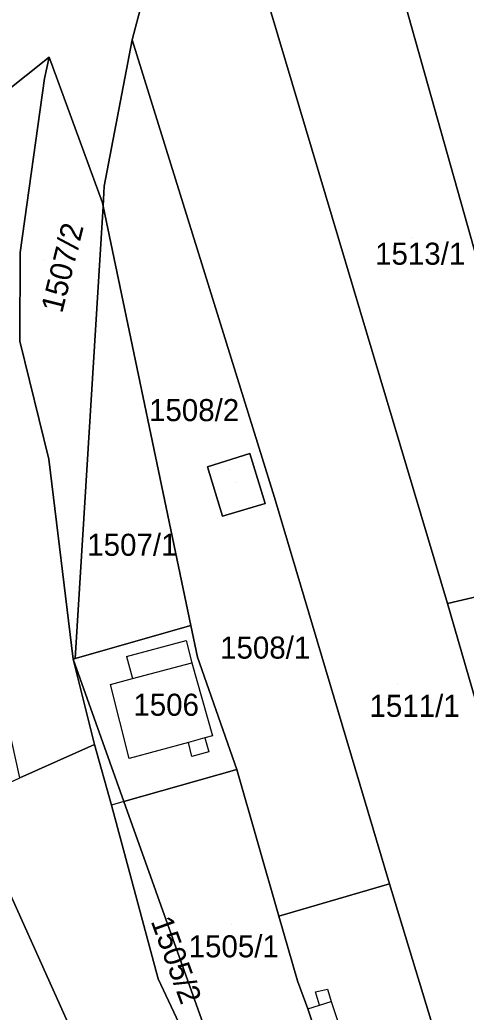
# Model space of a CAD drawing. Extents: x -263943 to -261149, y -1236934 to -1230686.
# Drawn here: x -262768.8 to -262728.3, y -1235114.5 to -1235024.5 of the extents above; entities that cross this region are included whole.
import ezdxf

# ---------------------------------------------------------------- set-up
doc = ezdxf.new("R2010")
doc.units = 0
for name, color, linetype in [('body_kn', 7, 'Continuous'), ('kladpar_druhypozemkov', 7, 'Continuous'), ('kladpar_hranice', 7, 'Continuous'), ('kladpar_parcelnecisla', 7, 'Continuous'), ('kladpar_plochy', 7, 'Continuous'), ('kladpar_sipky', 7, 'Continuous'), ('zappar_hrandruhpozemk', 7, 'Continuous')]:
    doc.layers.add(name, color=color, linetype=linetype)

msp = doc.modelspace()

# ---------------------------------------------------------------- linework, layer by layer
at = {"layer": 'body_kn'}
for p, q in [((-262758.56, -1235026.34), (-262758.56, -1235026.34)), ((-262766.1, -1235027.9), (-262766.1, -1235027.9)), ((-262766.53, -1235029.85), (-262766.53, -1235029.85)), ((-262761.1, -1235039.6), (-262761.1, -1235039.6)), ((-262761.27, -1235041.13), (-262761.27, -1235041.13)), ((-262761.21, -1235041.41), (-262761.21, -1235041.41)), ((-262768.74, -1235045.62), (-262768.74, -1235045.62)), ((-262768.74, -1235045.62), (-262768.74, -1235045.62)), ((-262768.75, -1235053.67), (-262768.75, -1235053.67)), ((-262766.12, -1235064.35), (-262766.12, -1235064.35)), ((-262747.88, -1235063.84), (-262747.88, -1235063.84)), ((-262751.72, -1235065.04), (-262751.72, -1235065.04)), ((-262751.72, -1235065.04), (-262751.72, -1235065.04)), ((-262745.66, -1235067.84), (-262745.66, -1235067.84)), ((-262746.51, -1235068.38), (-262746.51, -1235068.38)), ((-262750.38, -1235069.53), (-262750.38, -1235069.53)), ((-262729.97, -1235077.43), (-262729.97, -1235077.43)), ((-262753.23, -1235079.44), (-262753.23, -1235079.44)), ((-262753.23, -1235079.44), (-262753.23, -1235079.44)), ((-262753.66, -1235080.8), (-262753.66, -1235080.8)), ((-262759.09, -1235082.24), (-262759.09, -1235082.24)), ((-262752.64, -1235082.32), (-262752.64, -1235082.32)), ((-262763.92, -1235082.49), (-262763.92, -1235082.49)), ((-262763.92, -1235082.49), (-262763.92, -1235082.49)), ((-262763.74, -1235082.44), (-262763.74, -1235082.44)), ((-262753.15, -1235082.83), (-262753.15, -1235082.83)), ((-262760.53, -1235084.78), (-262760.53, -1235084.78)), ((-262758.54, -1235084.25), (-262758.54, -1235084.25)), ((-262758.54, -1235084.25), (-262758.54, -1235084.25)), ((-262751.96, -1235089.62), (-262751.96, -1235089.62)), ((-262751.28, -1235089.44), (-262751.28, -1235089.44)), ((-262761.97, -1235090.21), (-262761.97, -1235090.21)), ((-262753.45, -1235090.03), (-262753.45, -1235090.03)), ((-262753.45, -1235090.03), (-262753.45, -1235090.03)), ((-262753.15, -1235091.31), (-262753.15, -1235091.31)), ((-262751.62, -1235090.88), (-262751.62, -1235090.88)), ((-262758.83, -1235091.48), (-262758.83, -1235091.48)), ((-262749.08, -1235092.49), (-262749.08, -1235092.49)), ((-262749.08, -1235092.49), (-262749.08, -1235092.49)), ((-262760.45, -1235095.72), (-262760.45, -1235095.72)), ((-262759.31, -1235095.4), (-262759.31, -1235095.4)), ((-262759.31, -1235095.4), (-262759.31, -1235095.4)), ((-262735.21, -1235102.86), (-262735.21, -1235102.86)), ((-262745.26, -1235105.8), (-262745.26, -1235105.8)), ((-262756.2, -1235111.48), (-262756.2, -1235111.48)), ((-262756.2, -1235111.48), (-262756.2, -1235111.48)), ((-262743.56, -1235111.64), (-262743.56, -1235111.64)), ((-262741.95, -1235112.66), (-262741.95, -1235112.66)), ((-262740.85, -1235112.41), (-262740.85, -1235112.41)), ((-262741.56, -1235113.85), (-262741.56, -1235113.85)), ((-262740.51, -1235113.51), (-262740.51, -1235113.51)), ((-262740.51, -1235113.51), (-262740.51, -1235113.51)), ((-262742.63, -1235114.19), (-262742.63, -1235114.19)), ((-262742.63, -1235114.19), (-262742.63, -1235114.19))]:
    msp.add_line(p, q, dxfattribs=at)
at = {"layer": 'kladpar_druhypozemkov'}
for p, q in [((-262733.25, -1235044.23), (-262733.25, -1235044.23)), ((-262766.49, -1235046.38), (-262766.49, -1235046.38)), ((-262749.07, -1235066.44), (-262749.07, -1235066.44)), ((-262758.87, -1235070.92), (-262758.87, -1235070.92)), ((-262746.81, -1235080.45), (-262746.81, -1235080.45)), ((-262734.47, -1235084.72), (-262734.47, -1235084.72)), ((-262756.17, -1235085.22), (-262756.17, -1235085.22)), ((-262756.77, -1235106.22), (-262756.77, -1235106.22)), ((-262749.57, -1235106.52), (-262749.57, -1235106.52))]:
    msp.add_line(p, q, dxfattribs=at)
at = {"layer": 'kladpar_hranice'}
msp.add_line((-262745.26, -1235105.8), (-262749.08, -1235092.49), dxfattribs=at)
for points in [[(-262708.28, -1235113.32), (-262719.21, -1235074.93), (-262736.23, -1235014.5), (-262740.2, -1235000.18), (-262746.35, -1234980.33), (-262741.16, -1234966.05), (-262740.68, -1234964.77), (-262730.02, -1235000.18), (-262709.46, -1235072.64), (-262698.52, -1235110.69), (-262704.12, -1235112.13), (-262708.28, -1235113.32)], [(-262752.3, -1235002.58), (-262758.56, -1235026.34), (-262761.1, -1235039.6), (-262761.21, -1235041.41), (-262761.27, -1235041.13), (-262766.1, -1235027.9), (-262776.85, -1235036.46), (-262768.55, -1235012.9)], [(-262725.54, -1235134.68), (-262735.21, -1235102.86), (-262745.66, -1235067.84), (-262758.56, -1235026.34), (-262752.3, -1235002.58), (-262747.78, -1235017.78), (-262729.97, -1235077.43), (-262712.2, -1235138.71), (-262723.46, -1235141.93), (-262725.54, -1235134.68)], [(-262745.46, -1235017.12), (-262736.95, -1235014.7), (-262736.23, -1235014.5), (-262719.21, -1235074.93), (-262729.97, -1235077.43), (-262747.78, -1235017.78), (-262745.46, -1235017.12)], [(-262749.08, -1235092.49), (-262752.64, -1235082.32), (-262753.23, -1235079.44), (-262761.21, -1235041.41), (-262761.1, -1235039.6), (-262758.56, -1235026.34), (-262745.66, -1235067.84), (-262735.21, -1235102.86), (-262745.26, -1235105.8)], [(-262768.74, -1235045.62), (-262768.75, -1235053.67), (-262766.12, -1235064.35), (-262763.92, -1235082.49), (-262761.97, -1235090.21), (-262768.76, -1235093.26), (-262770.48, -1235085.41), (-262773, -1235073.94), (-262777.24, -1235076.14), (-262784.02, -1235061.73), (-262791.03, -1235047.75), (-262779.02, -1235038.19), (-262776.85, -1235036.46), (-262766.1, -1235027.9), (-262766.53, -1235029.85), (-262768.74, -1235045.62)], [(-262763.92, -1235082.49), (-262766.12, -1235064.35), (-262768.75, -1235053.67), (-262768.74, -1235045.62), (-262766.53, -1235029.85), (-262766.1, -1235027.9), (-262761.27, -1235041.13), (-262761.21, -1235041.41), (-262763.74, -1235082.44), (-262763.92, -1235082.49)], [(-262753.23, -1235079.44), (-262763.74, -1235082.44), (-262761.21, -1235041.41), (-262753.23, -1235079.44)], [(-262751.72, -1235065.04), (-262747.88, -1235063.84), (-262746.51, -1235068.38), (-262750.38, -1235069.53), (-262751.72, -1235065.04)], [(-262747.88, -1235063.84), (-262751.72, -1235065.04), (-262750.38, -1235069.53), (-262746.51, -1235068.38), (-262747.88, -1235063.84)], [(-262708.33, -1235152.06), (-262712.2, -1235138.71), (-262729.97, -1235077.43), (-262719.21, -1235074.93), (-262708.28, -1235113.32), (-262706.24, -1235120.78), (-262698.01, -1235149.24), (-262708.33, -1235152.06)], [(-262759.31, -1235095.4), (-262763.92, -1235082.49), (-262763.74, -1235082.44), (-262753.23, -1235079.44), (-262752.64, -1235082.32), (-262749.08, -1235092.49), (-262759.31, -1235095.4)], [(-262756.2, -1235111.48), (-262760.45, -1235095.72), (-262761.97, -1235090.21), (-262763.92, -1235082.49), (-262759.31, -1235095.4), (-262747.55, -1235128.34), (-262746.2, -1235130.01), (-262747.29, -1235130.46), (-262756.2, -1235111.48)], [(-262760.15, -1235124.92), (-262770.97, -1235100.89), (-262773.42, -1235095.38), (-262768.76, -1235093.26), (-262761.97, -1235090.21), (-262760.45, -1235095.72), (-262756.2, -1235111.48), (-262747.29, -1235130.46)], [(-262742.63, -1235114.19), (-262741.91, -1235116.32), (-262738.39, -1235126.81), (-262746.2, -1235130.01), (-262747.55, -1235128.34), (-262759.31, -1235095.4), (-262749.08, -1235092.49), (-262745.26, -1235105.8), (-262743.56, -1235111.64), (-262742.63, -1235114.19)], [(-262798.03, -1235121.25), (-262788.61, -1235116.92), (-262785.05, -1235124.38), (-262770.71, -1235116.57), (-262770.96, -1235116.07), (-262777.07, -1235103.95), (-262770.97, -1235100.89), (-262760.15, -1235124.92), (-262790.83, -1235137.4), (-262798.03, -1235121.25)], [(-262729.78, -1235143.66), (-262731.25, -1235141.15), (-262732.28, -1235139.44), (-262733.21, -1235137.32), (-262734.98, -1235132.36), (-262735.17, -1235131.83), (-262735.5, -1235131.98), (-262737.37, -1235127.24), (-262738.12, -1235127.56), (-262738.39, -1235126.81), (-262741.91, -1235116.32), (-262742.63, -1235114.19), (-262743.56, -1235111.64), (-262745.26, -1235105.8), (-262735.21, -1235102.86), (-262725.54, -1235134.68), (-262723.46, -1235141.93), (-262724.82, -1235142.31), (-262729.78, -1235143.66)]]:
    msp.add_lwpolyline(points, dxfattribs=at)
at = {"layer": 'kladpar_plochy'}
for p, q in [((-262761.1, -1235039.6), (-262758.56, -1235026.34)), ((-262758.56, -1235026.34), (-262745.66, -1235067.84)), ((-262761.21, -1235041.41), (-262761.1, -1235039.6)), ((-262753.23, -1235079.44), (-262761.21, -1235041.41)), ((-262747.88, -1235063.84), (-262751.72, -1235065.04)), ((-262746.51, -1235068.38), (-262747.88, -1235063.84)), ((-262751.72, -1235065.04), (-262750.38, -1235069.53)), ((-262745.66, -1235067.84), (-262735.21, -1235102.86)), ((-262750.38, -1235069.53), (-262746.51, -1235068.38)), ((-262752.64, -1235082.32), (-262753.23, -1235079.44)), ((-262749.08, -1235092.49), (-262752.64, -1235082.32)), ((-262745.26, -1235105.8), (-262749.08, -1235092.49)), ((-262735.21, -1235102.86), (-262745.26, -1235105.8))]:
    msp.add_line(p, q, dxfattribs=at)
for points in [[(-262708.28, -1235113.32), (-262719.21, -1235074.93), (-262736.23, -1235014.5), (-262740.2, -1235000.18), (-262746.35, -1234980.33), (-262741.16, -1234966.05), (-262740.68, -1234964.77), (-262730.02, -1235000.18), (-262709.46, -1235072.64), (-262698.52, -1235110.69), (-262704.12, -1235112.13)], [(-262725.54, -1235134.68), (-262735.21, -1235102.86), (-262745.66, -1235067.84), (-262758.56, -1235026.34), (-262752.3, -1235002.58), (-262747.78, -1235017.78), (-262729.97, -1235077.43), (-262712.2, -1235138.71), (-262723.46, -1235141.93)], [(-262745.46, -1235017.12), (-262736.95, -1235014.7), (-262736.23, -1235014.5), (-262719.21, -1235074.93), (-262729.97, -1235077.43), (-262747.78, -1235017.78)], [(-262768.74, -1235045.62), (-262768.75, -1235053.67), (-262766.12, -1235064.35), (-262763.92, -1235082.49), (-262761.97, -1235090.21), (-262768.76, -1235093.26), (-262770.48, -1235085.41), (-262773, -1235073.94), (-262777.24, -1235076.14), (-262784.02, -1235061.73), (-262791.03, -1235047.75), (-262779.02, -1235038.19), (-262776.85, -1235036.46), (-262766.1, -1235027.9), (-262766.53, -1235029.85)], [(-262763.92, -1235082.49), (-262766.12, -1235064.35), (-262768.75, -1235053.67), (-262768.74, -1235045.62), (-262766.53, -1235029.85), (-262766.1, -1235027.9), (-262761.27, -1235041.13), (-262761.21, -1235041.41), (-262763.74, -1235082.44)], [(-262753.23, -1235079.44), (-262763.74, -1235082.44), (-262761.21, -1235041.41)], [(-262751.72, -1235065.04), (-262747.88, -1235063.84), (-262746.51, -1235068.38), (-262750.38, -1235069.53)], [(-262708.33, -1235152.06), (-262712.2, -1235138.71), (-262729.97, -1235077.43), (-262719.21, -1235074.93), (-262708.28, -1235113.32), (-262706.24, -1235120.78), (-262698.01, -1235149.24)], [(-262759.31, -1235095.4), (-262763.92, -1235082.49), (-262763.74, -1235082.44), (-262753.23, -1235079.44), (-262752.64, -1235082.32), (-262749.08, -1235092.49)], [(-262756.2, -1235111.48), (-262760.45, -1235095.72), (-262761.97, -1235090.21), (-262763.92, -1235082.49), (-262759.31, -1235095.4), (-262747.55, -1235128.34), (-262746.2, -1235130.01), (-262747.29, -1235130.46)], [(-262742.63, -1235114.19), (-262741.91, -1235116.32), (-262738.39, -1235126.81), (-262746.2, -1235130.01), (-262747.55, -1235128.34), (-262759.31, -1235095.4), (-262749.08, -1235092.49), (-262745.26, -1235105.8), (-262743.56, -1235111.64)], [(-262798.03, -1235121.25), (-262788.61, -1235116.92), (-262785.05, -1235124.38), (-262770.71, -1235116.57), (-262770.96, -1235116.07), (-262777.07, -1235103.95), (-262770.97, -1235100.89), (-262760.15, -1235124.92), (-262790.83, -1235137.4)], [(-262729.78, -1235143.66), (-262731.25, -1235141.15), (-262732.28, -1235139.44), (-262733.21, -1235137.32), (-262734.98, -1235132.36), (-262735.17, -1235131.83), (-262735.5, -1235131.98), (-262737.37, -1235127.24), (-262738.12, -1235127.56), (-262738.39, -1235126.81), (-262741.91, -1235116.32), (-262742.63, -1235114.19), (-262743.56, -1235111.64), (-262745.26, -1235105.8), (-262735.21, -1235102.86), (-262725.54, -1235134.68), (-262723.46, -1235141.93), (-262724.82, -1235142.31)]]:
    msp.add_lwpolyline(points, close=True, dxfattribs=at)
for points in [[(-262752.3, -1235002.58), (-262758.56, -1235026.34), (-262761.1, -1235039.6), (-262761.21, -1235041.41), (-262761.27, -1235041.13), (-262766.1, -1235027.9), (-262776.85, -1235036.46), (-262768.55, -1235012.9)], [(-262760.15, -1235124.92), (-262770.97, -1235100.89), (-262773.42, -1235095.38), (-262768.76, -1235093.26), (-262761.97, -1235090.21), (-262760.45, -1235095.72), (-262756.2, -1235111.48), (-262747.29, -1235130.46)]]:
    msp.add_lwpolyline(points, dxfattribs=at)
at = {"layer": 'kladpar_sipky'}
msp.add_line((-262749.73, -1235065.27), (-262749.73, -1235065.27), dxfattribs=at)
at = {"layer": 'zappar_hrandruhpozemk'}
for p, q in [((-262759.09, -1235082.24), (-262758.54, -1235084.25)), ((-262758.54, -1235084.25), (-262753.15, -1235082.83)), ((-262760.53, -1235084.78), (-262758.54, -1235084.25)), ((-262758.83, -1235091.48), (-262760.53, -1235084.78)), ((-262751.96, -1235089.62), (-262753.45, -1235090.03)), ((-262753.45, -1235090.03), (-262758.83, -1235091.48)), ((-262759.31, -1235095.4), (-262760.45, -1235095.72)), ((-262742.63, -1235114.19), (-262741.56, -1235113.85)), ((-262741.56, -1235113.85), (-262740.51, -1235113.51)), ((-262740.51, -1235113.51), (-262739.83, -1235115.62))]:
    msp.add_line(p, q, dxfattribs=at)
for points in [[(-262759.09, -1235082.24), (-262753.66, -1235080.8), (-262753.15, -1235082.83), (-262751.28, -1235089.44), (-262751.96, -1235089.62)], [(-262751.96, -1235089.62), (-262751.62, -1235090.88), (-262753.15, -1235091.31), (-262753.45, -1235090.03)], [(-262741.56, -1235113.85), (-262741.95, -1235112.66), (-262740.85, -1235112.41), (-262740.51, -1235113.51)]]:
    msp.add_lwpolyline(points, dxfattribs=at)

# ---------------------------------------------------------------- texts
at = {"layer": 'kladpar_parcelnecisla'}
for s, rotation, p in [('1507/2', 76, (-262764.924, -1235051.193)), ('1505/2', 290, (-262756.897, -1235106.235))]:
    msp.add_text(s, height=2, rotation=rotation, dxfattribs=at).set_placement(p)
for s, p in [('1513/1', (-262736.529, -1235046.73)), ('1508/2', (-262757.035, -1235060.91)), ('1507/1', (-262762.64, -1235073.12)), ('1508/1', (-262750.589, -1235082.44)), ('1506', (-262758.457, -1235087.62)), ('1511/1', (-262737.037, -1235087.72)), ('1505/1', (-262753.443, -1235109.52))]:
    msp.add_text(s, height=2, dxfattribs=at).set_placement(p)

doc.saveas('drawing.dxf')
